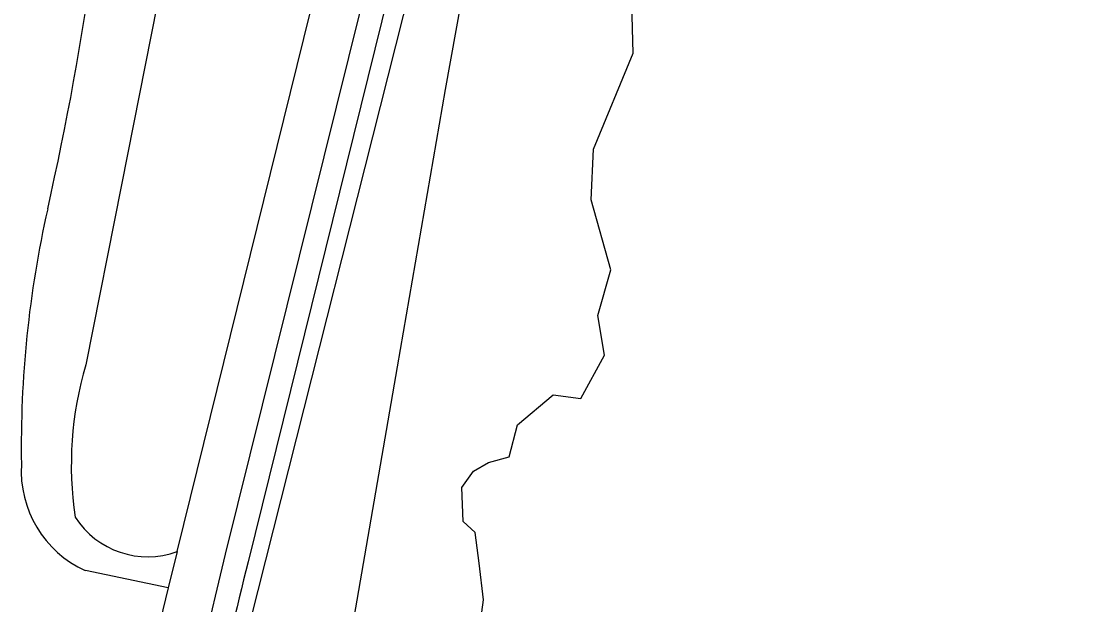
# Model space of a CAD drawing. Extents: x 130998 to 133001, y 398999 to 403002.
# Drawn here: x 131231.6 to 131366, y 402318.8 to 402392.7 of the extents above; entities that cross this region are included whole.
import ezdxf

# ---------------------------------------------------------------- set-up
doc = ezdxf.new("R2010")
doc.units = 0
for name, color, linetype in [('gg-knt-onverhard', 7, 'Continuous'), ('gg-kntw-bovenkant insteek waterloop', 7, 'Continuous'), ('gg-kntw-waterlijn', 7, 'Continuous'), ('gx-grn-maaiveld', 7, 'Continuous')]:
    doc.layers.add(name, color=color, linetype=linetype)

msp = doc.modelspace()

# ---------------------------------------------------------------- linework, layer by layer
at = {"layer": 'gg-knt-onverhard'}
msp.add_lwpolyline([(131304.58, 402500), (131279.08, 402399.99), (131260.39, 402324.27)], dxfattribs=at)
msp.add_arc((131505.61, 402261.19), 253.21, 165.5748, 174.1098, dxfattribs=at)
at = {"layer": 'gg-kntw-bovenkant insteek waterloop'}
msp.add_lwpolyline([(131369.75, 402482.82), (131360.2, 402484.28), (131343.64, 402483.58), (131330.4, 402480.55), (131321.88, 402477.34), (131315.26, 402472.64), (131310.58, 402464.8), (131307.33, 402457.83), (131302.18, 402442.65), (131300.32, 402431.46), (131292.56, 402420.05), (131290.03, 402410.02), (131285.37, 402384.08), (131279.28, 402348.93), (131273.19, 402313.78)], dxfattribs=at)
at = {"layer": 'gg-kntw-waterlijn'}
msp.add_lwpolyline([(131289.88, 402316.94), (131290.2, 402319.43), (131289.64, 402324.07), (131289.17, 402327.98), (131287.62, 402329.38), (131287.48, 402333.65), (131288.95, 402335.73), (131290.84, 402336.85), (131293.46, 402337.53), (131294.53, 402341.59), (131299.02, 402345.4), (131302.53, 402344.93), (131305.54, 402350.42), (131304.68, 402355.44), (131306.33, 402361.23), (131303.86, 402370.09), (131304.15, 402376.5), (131309.17, 402388.66), (131308.74, 402404.47)], dxfattribs=at)
at = {"layer": 'gx-grn-maaiveld'}
for p, q in [((131251.4, 402325.57), (131250.26, 402320.94)), ((131250.26, 402320.94), (131239.76, 402323.14))]:
    msp.add_line(p, q, dxfattribs=at)
for points in [[(131251.4, 402325.57), (131294.49, 402500), (131300.11, 402522.73), (131300.71, 402525.17)], [(131395.67, 402508.22), (131338.34, 402519.81), (131324.04, 402522.7), (131319.35, 402522.33), (131316.26, 402521.62), (131314.67, 402520.32), (131312.82, 402517.95), (131307.6, 402502.5), (131295.57, 402454.15), (131282.93, 402405.01), (131259.68, 402312.92), (131258.25, 402305.97), (131256.91, 402298.35), (131255.85, 402290.25)], [(131301.01, 402500), (131276.25, 402400.76), (131257.49, 402325.22)], [(131248.84, 402394.84), (131244.34, 402372.01), (131239.81, 402349.18)], [(131257.49, 402325.22), (131254.57, 402312.98), (131254.54, 402312.83), (131254.52, 402312.7), (131252.38, 402300.41), (131252.36, 402300.29), (131252.34, 402300.14), (131250.96, 402287.63)], [(131250.26, 402320.94), (131249.58, 402318.18), (131248.54, 402313.75)]]:
    msp.add_lwpolyline(points, dxfattribs=at)
for centre, radius, start, end in [((130852.11, 402455.42), 392.52, 347.2724, 356.8881), ((131367.35, 402338.98), 135.71, 167.2461, 180.9915), ((131282.72, 402336.53), 44.74, 163.5673, 188.491), ((131245.56, 402335.8), 13.93, 176.5677, 245.3823), ((131247.65, 402335.79), 10.9, 212.6227, 290.1488)]:
    msp.add_arc(centre, radius, start, end, dxfattribs=at)

doc.saveas('drawing.dxf')
